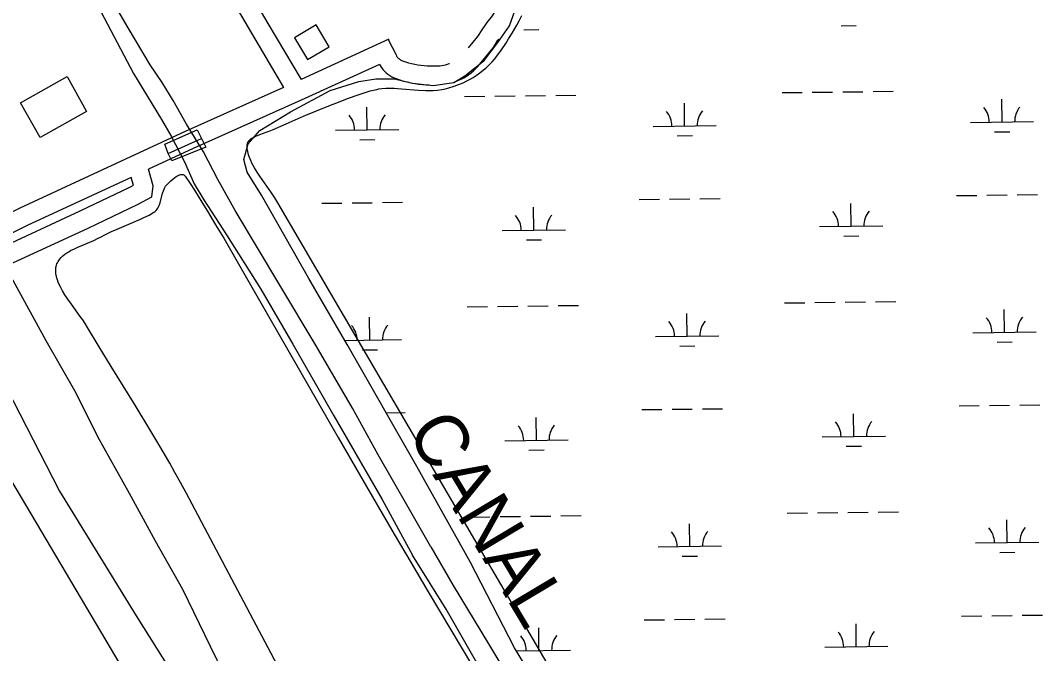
# Model space of a CAD drawing. Extents: x 3704301 to 3742427, y 506229 to 532009.
# Drawn here: x 3736676 to 3738292, y 513860 to 514862 of the extents above; entities that cross this region are included whole.
import ezdxf

# ---------------------------------------------------------------- set-up
doc = ezdxf.new("R2010")
doc.units = 0
for name, color, linetype in [('V-BLDG-OTLN', 7, 'Continuous'), ('V-BRDG-OTLN', 7, 'Continuous'), ('V-RIVR-IDEN', 7, 'Continuous'), ('V-ROAD-CNTR', 7, 'Continuous'), ('V-SITE-VEGE', 7, 'Continuous'), ('V-TOPO-SHOR', 7, 'Continuous'), ('V-UTIL-LINE', 7, 'Continuous'), ('V-WETL-SWMP', 7, 'Continuous')]:
    doc.layers.add(name, color=color, linetype=linetype)

msp = doc.modelspace()

# ---------------------------------------------------------------- linework, layer by layer
at = {"layer": 'V-BLDG-OTLN'}
for points in [[(3737109.6, 514834.4), (3737129.9, 514800), (3737164.4, 514820.3), (3737144, 514854.8)], [(3736780.8, 514718), (3736707.3, 514676.5), (3736676.4, 514731.4), (3736749.9, 514772.9)]]:
    msp.add_lwpolyline(points, close=True, dxfattribs=at)
at = {"layer": 'V-BRDG-OTLN'}
msp.add_line((3736909.6, 514651.5), (3736962.5, 514675.2), dxfattribs=at)
msp.add_lwpolyline([(3736904.2, 514666.3), (3736955.4, 514688.6), (3736962.5, 514675.2), (3736969.2, 514661.4), (3736915.7, 514639.6), (3736909.6, 514651.5)], close=True, dxfattribs=at)
at = {"layer": 'V-ROAD-CNTR'}
for points in [[(3735232.6, 516795.4), (3735278.9, 516706.7), (3735375, 516546.6), (3735447.7, 516424.2), (3735520.8, 516287.7), (3735611.7, 516120.3), (3735732.6, 515901.9), (3735872.4, 515652.9), (3736057.2, 515322.9), (3736248.9, 514985.6), (3736416.5, 514699), (3736528.1, 514504.6), (3736643.4, 514300.2), (3736738, 514116.8), (3736858.9, 513919.9), (3736964.3, 513752.1), (3737046.4, 513618.7), (3737078.8, 513549.7), (3737373.2, 513032.2), (3737506.4, 512795.1), (3737737.2, 512420.7), (3737962, 512007.9)], [(3738014.7, 512011), (3737962, 512104), (3737782.2, 512423.2), (3737497.1, 512917.5), (3737351.5, 513191.8), (3737171.7, 513506.3), (3737116, 513608.6), (3737086.7, 513660), (3737048.1, 513737.7), (3737018.7, 513788.4), (3736998.4, 513827), (3736976.4, 513871.5), (3736932.8, 513961.3), (3736889.6, 514037.9), (3736848.8, 514113.4), (3736798.7, 514203), (3736764.1, 514272.2), (3736716.8, 514354.9), (3736563.1, 514635.7), (3736263.4, 515169.1), (3735925, 515768.7), (3735623.4, 516285.7)], [(3736564.7, 515630.7), (3736575.5, 515610.7), (3736645.1, 515498.1), (3736753.4, 515332.6), (3736818.1, 515224.4), (3736891.9, 515097.1), (3737041.6, 514841.7), (3737092.3, 514756)], [(3736897.3, 515147.6), (3736917.8, 515112.2), (3737067.4, 514856.9), (3737119.8, 514768.4)], [(3737384.8, 514818.7), (3737399.6, 514836.7), (3737406.2, 514847.2), (3737414.2, 514858.6), (3737422.7, 514868.9), (3737427.8, 514878.2), (3737429.1, 514881.8), (3737429.6, 514884.1), (3737429.8, 514890.4), (3737429.7, 514895.6), (3737429.8, 514904.3)], [(3737258.5, 514832), (3737119.8, 514768.4)], [(3737257.4, 514831.5), (3737270, 514807.4), (3737270.9, 514805.6), (3737271.6, 514804.5), (3737272.4, 514803.4), (3737273.3, 514802.4), (3737274.3, 514801.5), (3737275.3, 514800.6), (3737276.4, 514799.8), (3737277.6, 514799.2), (3737278.8, 514798.6), (3737280.4, 514798), (3737285.1, 514796.4), (3737289.9, 514794.9), (3737294.7, 514793.7), (3737299.6, 514792.6), (3737304.5, 514791.6), (3737309.5, 514790.9), (3737314.5, 514790.4), (3737319.4, 514790), (3737324.4, 514789.8), (3737329.4, 514789.8), (3737334.4, 514789.9), (3737339.4, 514790.3), (3737342.5, 514790.6), (3737345.5, 514791.1), (3737348.4, 514791.8), (3737351.4, 514792.6), (3737354.2, 514793.6), (3737354.4, 514793.7)], [(3737361.7, 514764.4), (3737364.6, 514765.4), (3737368.9, 514767.1), (3737373.1, 514769.1), (3737377.2, 514771.3), (3737381.2, 514773.6), (3737385, 514776.2), (3737388.7, 514779), (3737392.3, 514782), (3737395.7, 514785.2), (3737398.9, 514788.5), (3737401.9, 514792), (3737404.4, 514795.2), (3737424.1, 514819.2), (3737431.2, 514830.6), (3737432.4, 514832.3)], [(3737244, 514792.4), (3737120, 514735.5), (3736949.1, 514659.1), (3736878.5, 514626.3)], [(3737244, 514792.4), (3737244.8, 514790.8), (3737246.8, 514787.6), (3737249.1, 514784.5), (3737251.6, 514781.7), (3737254.3, 514779.1), (3737257.2, 514776.7), (3737260.3, 514774.5), (3737263.6, 514772.6), (3737267, 514771), (3737270.2, 514769.8), (3737275.9, 514767.8), (3737281.8, 514766), (3737287.7, 514764.5), (3737293.6, 514763.2), (3737299.6, 514762.1), (3737305.6, 514761.2), (3737311.7, 514760.5), (3737317.7, 514760), (3737322.2, 514759.9)], [(3737092.3, 514756), (3736936.6, 514686.4), (3736674.9, 514564.8), (3736618, 514536.7)], [(3736651.4, 514472.4), (3736783.4, 514533.4), (3736862.5, 514571.4), (3736884.1, 514582.6), (3736886.2, 514600.3), (3736878.5, 514626.3)], [(3736851, 514613.6), (3736687.9, 514537.7), (3736631.3, 514509.8)], [(3736854.7, 514601.1), (3736851, 514613.6)], [(3736638.8, 514499.6), (3736770.7, 514560.5), (3736849, 514598.2), (3736854.7, 514601.1)]]:
    msp.add_lwpolyline(points, dxfattribs=at)
at = {"layer": 'V-SITE-VEGE'}
for p, q in [((3737464.8, 514861.3), (3737469.1, 514869.6)), ((3737453.8, 514841.7), (3737460.9, 514854.2)), ((3737460.9, 514854.2), (3737464.8, 514861.3)), ((3737448.1, 514832.5), (3737453.8, 514841.7)), ((3737436.7, 514815.4), (3737443.7, 514825.6)), ((3737443.7, 514825.6), (3737448.1, 514832.5)), ((3737425.7, 514800.7), (3737429.4, 514805.4)), ((3737429.4, 514805.4), (3737436.7, 514815.4)), ((3737411.8, 514786.4), (3737415.1, 514789.4)), ((3737415.1, 514789.4), (3737418.5, 514792.8)), ((3737418.5, 514792.8), (3737422, 514796.5)), ((3737422, 514796.5), (3737425.7, 514800.7)), ((3737387.3, 514769.1), (3737391.8, 514771.7)), ((3737391.8, 514771.7), (3737396.8, 514774.9)), ((3737396.8, 514774.9), (3737402.4, 514778.8)), ((3737402.4, 514778.8), (3737408.6, 514783.7)), ((3737408.6, 514783.7), (3737411.8, 514786.4)), ((3737349.8, 514754), (3737353.6, 514755)), ((3737353.6, 514755), (3737362.2, 514757.8)), ((3737362.2, 514757.8), (3737370.6, 514761)), ((3737370.6, 514761), (3737376.1, 514763.4)), ((3737376.1, 514763.4), (3737383.3, 514766.9)), ((3737383.3, 514766.9), (3737387.3, 514769.1)), ((3737193.4, 514738.1), (3737210.1, 514744)), ((3737210.1, 514744), (3737229.3, 514750.3)), ((3737229.3, 514750.3), (3737234.4, 514751.7)), ((3737234.4, 514751.7), (3737239.5, 514752.8)), ((3737239.5, 514752.8), (3737243, 514753.4)), ((3737243, 514753.4), (3737247.6, 514754)), ((3737247.6, 514754), (3737253.8, 514754.5)), ((3737253.8, 514754.5), (3737262.2, 514754.6)), ((3737262.2, 514754.6), (3737267, 514754.5)), ((3737267, 514754.5), (3737272.5, 514754.3)), ((3737272.5, 514754.3), (3737278.9, 514753.9)), ((3737278.9, 514753.9), (3737305.6, 514751.6)), ((3737305.6, 514751.6), (3737316.7, 514751)), ((3737316.7, 514751), (3737322.6, 514751)), ((3737322.6, 514751), (3737328.8, 514751.1)), ((3737328.8, 514751.1), (3737335.5, 514751.5)), ((3737335.5, 514751.5), (3737342.5, 514752.5)), ((3737342.5, 514752.5), (3737346.1, 514753.1)), ((3737346.1, 514753.1), (3737349.8, 514754)), ((3737144.1, 514719.1), (3737166.2, 514727.9)), ((3737166.2, 514727.9), (3737178.8, 514732.8)), ((3737178.8, 514732.8), (3737193.4, 514738.1)), ((3737096.5, 514698.5), (3737115.1, 514706.8)), ((3737115.1, 514706.8), (3737127.5, 514712.2)), ((3737127.5, 514712.2), (3737144.1, 514719.1)), ((3737074.9, 514688.6), (3737096.5, 514698.5)), ((3737039.7, 514673.8), (3737041.1, 514674.8)), ((3737041.1, 514674.8), (3737042.8, 514676)), ((3737042.8, 514676), (3737045, 514677.2)), ((3737045, 514677.2), (3737047.6, 514678.5)), ((3737047.6, 514678.5), (3737050.9, 514680)), ((3737050.9, 514680), (3737054.8, 514681.5)), ((3737054.8, 514681.5), (3737071.8, 514687.5)), ((3737071.8, 514687.5), (3737074.9, 514688.6)), ((3737034.6, 514664.8), (3737034.9, 514667)), ((3737034.6, 514662.1), (3737034.6, 514664.8)), ((3737034.8, 514659.4), (3737034.6, 514662.1)), ((3737035.1, 514656.9), (3737034.8, 514659.4)), ((3737034.9, 514667), (3737035.7, 514669)), ((3737035.7, 514669), (3737036.4, 514670.2)), ((3737036.4, 514670.2), (3737037.6, 514671.8)), ((3737037.6, 514671.8), (3737039.7, 514673.8)), ((3737035.6, 514654.3), (3737035.1, 514656.9)), ((3737036.9, 514649.4), (3737035.6, 514654.3)), ((3737038.5, 514644.8), (3737036.9, 514649.4)), ((3737040.3, 514640.4), (3737038.5, 514644.8)), ((3737042.2, 514636.2), (3737040.3, 514640.4)), ((3737044.3, 514632.3), (3737042.2, 514636.2)), ((3737046.3, 514628.6), (3737044.3, 514632.3)), ((3737050.5, 514621.7), (3737046.3, 514628.6)), ((3737054.5, 514615.6), (3737050.5, 514621.7)), ((3737061.8, 514604.9), (3737054.5, 514615.6)), ((3737073, 514589), (3737061.8, 514604.9)), ((3737078.2, 514581.2), (3737073, 514589)), ((3737083, 514573.4), (3737078.2, 514581.2)), ((3737394.6, 514040.2), (3737083, 514573.4)), ((3737494.9, 513868.9), (3737394.6, 514040.2)), ((3737570.3, 513740.5), (3737494.9, 513868.9))]:
    msp.add_line(p, q, dxfattribs=at)
for points in [[(3736751.1, 514420.7), (3736746.5, 514427.7), (3736742.8, 514433.8), (3736739.9, 514439.2), (3736737.6, 514443.8), (3736735.9, 514447.8), (3736734.7, 514451.2), (3736733.7, 514454.2), (3736733.1, 514456.8), (3736732.2, 514461.4), (3736732, 514464.7), (3736731.9, 514467.2), (3736732.3, 514470.8), (3736733, 514474.4), (3736733.6, 514476.5), (3736734.5, 514478.5), (3736735.5, 514480.4), (3736736.6, 514482.1), (3736737.8, 514483.8), (3736740.4, 514486.8), (3736743.3, 514489.5), (3736746.4, 514491.8), (3736749.4, 514493.9), (3736752.5, 514495.8), (3736755.5, 514497.6), (3736761.5, 514500.6), (3736767, 514503.2), (3736791.9, 514513.9), (3736799.1, 514517.1), (3736802.5, 514518.8), (3736810.8, 514523.2), (3736820.3, 514527.8), (3736828.8, 514531.6), (3736858.6, 514544.1), (3736865.9, 514547.3), (3736871.3, 514549.9), (3736879.4, 514554), (3736887.2, 514558.4), (3736888.4, 514559.2), (3736890.5, 514561), (3736892.2, 514563), (3736893.5, 514565), (3736894.6, 514567), (3736895.5, 514569), (3736896.9, 514573.1), (3736900.9, 514588.5), (3736902.1, 514592.2), (3736903.2, 514594.8), (3736904.1, 514596.7), (3736905.7, 514599.4), (3736907.7, 514601.9), (3736910.7, 514605.1), (3736913.9, 514608.2), (3736917, 514610.9), (3736919.8, 514613), (3736922.3, 514614.7), (3736924.5, 514616), (3736926.3, 514616.9), (3736927.9, 514617.5), (3736929.2, 514617.9), (3736930.4, 514618.1), (3736932.2, 514618.2), (3736933.5, 514617.9), (3736934.5, 514617.6), (3736935.7, 514616.7), (3736936.7, 514615.5), (3736944.6, 514603.6), (3736951.4, 514593.1), (3736963.2, 514574.4), (3736971.9, 514560.2), (3736984.8, 514538.7), (3736997.5, 514517.2), (3737037.9, 514447.2), (3737178.7, 514202), (3737214.1, 514140.8), (3737267.3, 514049.1), (3737294.1, 514003.4), (3737321.1, 513957.7), (3737390.9, 513840.2)], [(3737212.5, 513595.7), (3736938.1, 514114.2), (3736929.1, 514131), (3736920.5, 514146.6), (3736912.2, 514161.2), (3736896.5, 514188.3), (3736882.4, 514211.9), (3736857.4, 514253), (3736819.5, 514314.4), (3736800.6, 514345.2), (3736782.1, 514376.2), (3736778.3, 514382.2), (3736774.5, 514387.9), (3736770.7, 514393.3), (3736756.7, 514412.7), (3736751.1, 514420.7)]]:
    msp.add_lwpolyline(points, dxfattribs=at)
at = {"layer": 'V-TOPO-SHOR'}
for points in [[(3737325.1, 514028.7), (3737289.4, 514091.8), (3737241.8, 514174.4), (3737201.3, 514248.2), (3737143.7, 514347.2), (3737086.2, 514443.2), (3737015.5, 514561), (3736988.5, 514610.3), (3736965.4, 514653.8), (3736938.8, 514697.8), (3736917.4, 514735.1), (3736900.4, 514763.6), (3736881.2, 514791.6), (3736846.7, 514850.3), (3736804.4, 514922.7)], [(3736798.5, 514885.2), (3736855.1, 514777.8), (3736899.2, 514704.9), (3736914.5, 514678.7), (3736935.4, 514638.2), (3736951, 514603.2), (3736966.3, 514577.8), (3737002.1, 514522.7), (3737056.2, 514436.9), (3737106.8, 514349.8), (3737171.8, 514236.5), (3737248.1, 514104.1), (3737296.1, 514015.7)], [(3737325.1, 514028.7), (3737360.4, 513967.8), (3737416.2, 513875.6), (3737483.2, 513763.8), (3737527.2, 513688.3), (3737588, 513594.2), (3737652, 513483.3), (3737718.4, 513376.9), (3737769.7, 513285.6), (3737792.4, 513246.4), (3737853.7, 513136.4), (3737904.4, 513052.5), (3737957.9, 512971.2)], [(3737927.5, 512955.3), (3737864.1, 513055.3), (3737846.2, 513084.2), (3737840.6, 513093), (3737783.3, 513191.2), (3737734.6, 513278), (3737661.9, 513402.1), (3737604, 513504.2), (3737546.3, 513596.9), (3737469, 513726.9), (3737397.9, 513845.6), (3737349.2, 513930.4), (3737296.1, 514015.7)]]:
    msp.add_lwpolyline(points, dxfattribs=at)
at = {"layer": 'V-UTIL-LINE'}
msp.add_lwpolyline([(3737723.2, 512240.5), (3737306.6, 513044.3), (3736519.5, 514373.5), (3736438.5, 514553.6), (3735620.9, 516025.5), (3735073.5, 516998.1)], dxfattribs=at)
at = {"layer": 'V-WETL-SWMP'}
for p, q in [((3737449.4, 514853.5), (3737463.8, 514893.4)), ((3737431.1, 514827.2), (3737449.4, 514853.5)), ((3737973.9, 514853.4), (3737997.9, 514853.7)), ((3737472, 514847.2), (3737496, 514847.5)), ((3737409.3, 514798.7), (3737431.1, 514827.2)), ((3737378.8, 514774.3), (3737409.3, 514798.7)), ((3737361.6, 514763.9), (3737378.8, 514774.3)), ((3737165.8, 514750.9), (3737211, 514765.5)), ((3737211, 514765.5), (3737238.3, 514769.6)), ((3737238.3, 514769.6), (3737267.8, 514769.4)), ((3737267.8, 514769.4), (3737296.1, 514762.7)), ((3737296.1, 514762.7), (3737328.6, 514759)), ((3737328.6, 514759), (3737361.6, 514763.9)), ((3737103, 514717.4), (3737165.8, 514750.9)), ((3737378.5, 514741.4), (3737410.5, 514741.8)), ((3737426.5, 514742), (3737458.5, 514742.4)), ((3737474.5, 514742.6), (3737506.5, 514743)), ((3737522.5, 514743.2), (3737554.5, 514743.6)), ((3737880.4, 514747.6), (3737912.3, 514748)), ((3737928.3, 514748.2), (3737960.3, 514748.6)), ((3737976.3, 514748.7), (3738008.3, 514749.1)), ((3738024.3, 514749.3), (3738056.3, 514749.7)), ((3737224.5, 514688.8), (3737224.1, 514724.8)), ((3737726.4, 514694.9), (3737726, 514730.9)), ((3738228.3, 514701.1), (3738227.8, 514737.1)), ((3737054.5, 514687.6), (3737103, 514717.4)), ((3737676.4, 514694.3), (3737776.4, 514695.6)), ((3738178.3, 514700.5), (3738278.3, 514701.7)), ((3737036.2, 514666.4), (3737054.5, 514687.6)), ((3737174.5, 514688.2), (3737274.5, 514689.4)), ((3737714.6, 514679.4), (3737738.6, 514679.7)), ((3738216.5, 514685.5), (3738240.4, 514685.8)), ((3737029.4, 514641.8), (3737036.2, 514666.4)), ((3737212.7, 514673.2), (3737236.7, 514673.5)), ((3737034.8, 514621.7), (3737029.4, 514641.8)), ((3737057.1, 514585.3), (3737034.8, 514621.7)), ((3737132.4, 514453.3), (3737057.1, 514585.3)), ((3737654.4, 514578.6), (3737686.4, 514579)), ((3737702.4, 514579.2), (3737734.4, 514579.6)), ((3737750.4, 514579.8), (3737782.4, 514580.2)), ((3738156.3, 514584.8), (3738188.3, 514585.1)), ((3738204.3, 514585.3), (3738236.3, 514585.7)), ((3738252.3, 514585.9), (3738284.3, 514586.3)), ((3737152.5, 514572.5), (3737184.5, 514572.9)), ((3737200.5, 514573.1), (3737232.5, 514573.5)), ((3737248.5, 514573.7), (3737280.5, 514574.1)), ((3737487.9, 514530.2), (3737487.5, 514566.2)), ((3737989.8, 514536.3), (3737989.3, 514572.3)), ((3737437.9, 514529.5), (3737537.9, 514530.8)), ((3737939.8, 514535.7), (3738039.8, 514536.9)), ((3737476.1, 514514.6), (3737500.1, 514514.9)), ((3737978, 514520.7), (3738002, 514521)), ((3737192.7, 514349.2), (3737132.4, 514453.3)), ((3737932.4, 514415.5), (3737964.4, 514415.9)), ((3737980.4, 514416.1), (3738012.4, 514416.5)), ((3738028.4, 514416.7), (3738060.4, 514417.1)), ((3737382.5, 514408.8), (3737414.5, 514409.2)), ((3737430.5, 514409.4), (3737462.5, 514409.8)), ((3737478.5, 514410), (3737510.5, 514410.4)), ((3737526.5, 514410.6), (3737558.5, 514410.9)), ((3737884.4, 514414.9), (3737916.4, 514415.3)), ((3738232.3, 514368.4), (3738231.9, 514404.4)), ((3737228.6, 514356.2), (3737228.1, 514392.2)), ((3737730.5, 514362.3), (3737730, 514398.3)), ((3738182.3, 514367.8), (3738282.3, 514369)), ((3737188.9, 514355.7), (3737278.6, 514356.8)), ((3737680.5, 514361.7), (3737780.5, 514362.9)), ((3738220.5, 514352.9), (3738244.5, 514353.1)), ((3737302.9, 514155.9), (3737192.7, 514349.2)), ((3737216.8, 514340.6), (3737240.8, 514340.9)), ((3737718.6, 514346.7), (3737742.6, 514347)), ((3737254.3, 514241), (3737284.6, 514241.4)), ((3737658.5, 514246), (3737690.5, 514246.4)), ((3737706.5, 514246.6), (3737738.5, 514247)), ((3737754.5, 514247.2), (3737786.5, 514247.5)), ((3737993.9, 514203.6), (3737993.4, 514239.6)), ((3738160.3, 514252.1), (3738192.3, 514252.5)), ((3738208.3, 514252.7), (3738240.3, 514253.1)), ((3738256.3, 514253.3), (3738288.3, 514253.7)), ((3737492, 514197.5), (3737491.5, 514233.5)), ((3737442, 514196.9), (3737542, 514198.1)), ((3737943.9, 514203), (3738043.8, 514204.3)), ((3737480.2, 514181.9), (3737504.2, 514182.2)), ((3737982, 514188.1), (3738006, 514188.4)), ((3737387.1, 514005.3), (3737302.9, 514155.9)), ((3737386.6, 514076.1), (3737418.6, 514076.5)), ((3737434.6, 514076.7), (3737466.6, 514077.1)), ((3737482.6, 514077.3), (3737514.6, 514077.7)), ((3737530.6, 514077.9), (3737562.6, 514078.3)), ((3737888.5, 514082.3), (3737920.5, 514082.7)), ((3737936.5, 514082.9), (3737968.5, 514083.3)), ((3737984.5, 514083.4), (3738016.5, 514083.8)), ((3738032.5, 514084), (3738064.5, 514084.4)), ((3737734.5, 514029.6), (3737734.1, 514065.6)), ((3738236.4, 514035.8), (3738236, 514071.8)), ((3737684.5, 514029), (3737784.5, 514030.3)), ((3738186.4, 514035.2), (3738286.4, 514036.4)), ((3737722.7, 514014.1), (3737746.7, 514014.4)), ((3738224.6, 514020.2), (3738248.6, 514020.5)), ((3737457.4, 513869), (3737387.1, 514005.3)), ((3737758.5, 513914.5), (3737790.5, 513914.9)), ((3738164.4, 513919.5), (3738196.4, 513919.9)), ((3738212.4, 513920), (3738244.4, 513920.4)), ((3738260.4, 513920.6), (3738292.4, 513921)), ((3737496, 513864.9), (3737495.6, 513900.9)), ((3737662.5, 513913.3), (3737694.5, 513913.7)), ((3737710.5, 513913.9), (3737742.5, 513914.3)), ((3737997.9, 513871), (3737997.5, 513907)), ((3737513.8, 513777.7), (3737457.4, 513869)), ((3737947.9, 513870.4), (3738047.9, 513871.6)), ((3737460.2, 513864.4), (3737546, 513865.5))]:
    msp.add_line(p, q, dxfattribs=at)
for centre, start, end in [((3738173, 514700.9), 359.9282, 41.4719), ((3738283.5, 514702.2), 139.9282, 181.4719), ((3737169.3, 514688.6), 359.9282, 41.4719), ((3737279.8, 514690), 139.9282, 181.4719), ((3737671.1, 514694.7), 359.9282, 41.4719), ((3737781.6, 514696.1), 139.9282, 181.4719), ((3737432.7, 514530), 359.9282, 41.4719), ((3737543.1, 514531.3), 139.9282, 181.4719), ((3737934.5, 514536.1), 359.9282, 41.4719), ((3738045, 514537.4), 139.9282, 181.4719), ((3737675.2, 514362.1), 359.9282, 41.4719), ((3737785.7, 514363.4), 139.9282, 181.4719), ((3738177.1, 514368.2), 359.9282, 41.4719), ((3738287.6, 514369.6), 139.9282, 181.4719), ((3737173.3, 514356), 359.9282, 41.4719), ((3737283.8, 514357.3), 139.9282, 181.4719), ((3737938.6, 514203.4), 359.9282, 41.4719), ((3738049.1, 514204.8), 139.9282, 181.4719), ((3737436.7, 514197.3), 359.9282, 41.4719), ((3737547.2, 514198.7), 139.9282, 181.4719), ((3737679.3, 514029.4), 359.9282, 41.4719), ((3737789.8, 514030.8), 139.9282, 181.4719), ((3738181.1, 514035.6), 359.9282, 41.4719), ((3738291.6, 514036.9), 139.9282, 181.4719), ((3737440.8, 513864.7), 359.9282, 41.4719), ((3737551.3, 513866), 139.9282, 181.4719), ((3737942.7, 513870.8), 359.9282, 41.4719), ((3738053.1, 513872.1), 139.9282, 181.4719)]:
    msp.add_arc(centre, 35.2, start, end, dxfattribs=at)

# ---------------------------------------------------------------- texts
at = {"layer": 'V-RIVR-IDEN'}
msp.add_text('CANAL', height=83, rotation=300.8423, dxfattribs=at).set_placement((3737285.9, 514212.1))

doc.saveas('drawing.dxf')
